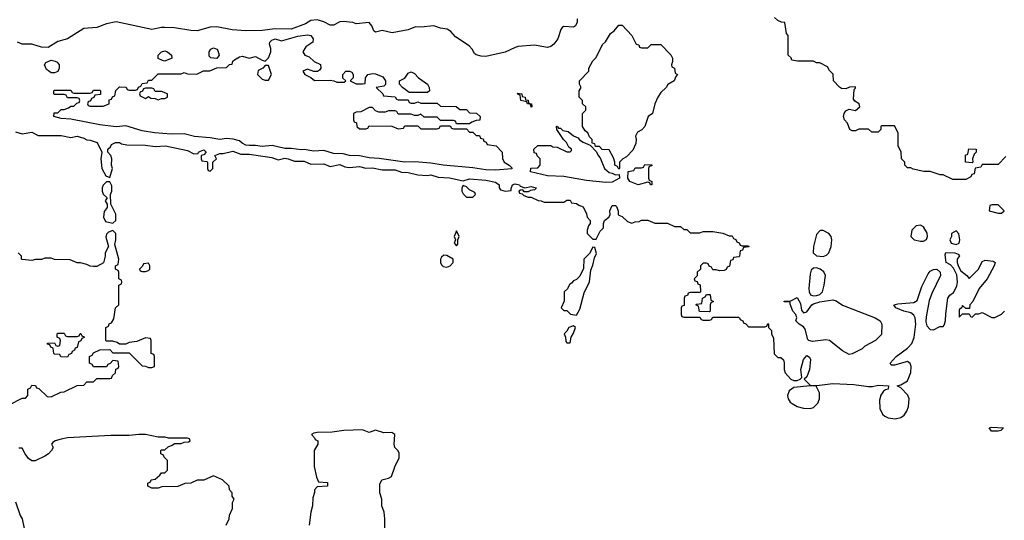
# Model space of a CAD drawing. Header units: inches. Extents: x 2348352 to 2479776, y 460422 to 613655.
# Tile 271 of 590: x 2392435 to 2398507, y 555460 to 558548. Entities that reach past the tile are written whole.
import ezdxf

# ---------------------------------------------------------------- set-up
doc = ezdxf.new("R2010")
doc.units = ezdxf.units.IN
doc.header["$MEASUREMENT"] = 0
doc.layers.add('C3595', color=7, linetype='Continuous')

msp = doc.modelspace()

# ---------------------------------------------------------------- linework, layer by layer
at = {"layer": 'C3595', "color": 4}
for points, elevation in [([(2395873.6, 558553.6), (2395873.2, 558533.2), (2395862, 558510), (2395850, 558502.8), (2395790, 558506), (2395780.9, 558499.1), (2395772.1, 558487.9), (2395753.6, 558430), (2395730, 558396.3), (2395710, 558382), (2395690, 558377.3), (2395610, 558390.7), (2395510, 558382), (2395490, 558377.3), (2395430, 558346.8), (2395310, 558321), (2395282, 558322), (2395251.1, 558331.1), (2395239.6, 558339.6), (2395225.4, 558365.4), (2395206.4, 558386.4), (2395122, 558442), (2395094.4, 558474.4), (2395072, 558490), (2395030, 558496), (2394990, 558511), (2394910, 558501), (2394876.4, 558503.6), (2394830, 558486), (2394732.1, 558467.9), (2394670, 558480.5), (2394630, 558470.8), (2394619.8, 558479.8), (2394607.3, 558510), (2394590, 558530.5), (2394510, 558522.8), (2394490, 558530.8), (2394430, 558537.3), (2394410, 558534.8), (2394370, 558514.8), (2394350, 558514.8), (2394310, 558534.8), (2394270, 558547.7), (2394230, 558542), (2394196.8, 558523.2), (2394110, 558489.1), (2394010, 558492.2), (2393930, 558481.6), (2393830, 558479.1), (2393745.5, 558485.5), (2393650, 558504.9), (2393610, 558502), (2393530, 558479.1), (2393490, 558480.5), (2393390, 558498), (2393330, 558500.5), (2393310, 558500.5), (2393250, 558488), (2393030, 558535.5), (2392970, 558522.4), (2392910, 558499.3), (2392830, 558493.4), (2392730, 558430.8), (2392670, 558414), (2392610, 558377.3), (2392570, 558378.8), (2392510, 558398), (2392450, 558398), (2392422, 558410)], 56), ([(2398516.4, 557703.6), (2398470, 557654), (2398370, 557654), (2398362, 557638), (2398327.3, 557632.7), (2398322, 557598), (2398307.3, 557592.7), (2398302, 557578), (2398270, 557562), (2398190, 557562), (2398131.1, 557591.1), (2398111.6, 557591.6), (2398050, 557611.3), (2398011.6, 557611.6), (2397945.4, 557625.4), (2397930, 557634), (2397910, 557634), (2397894, 557650), (2397894, 557670), (2397874, 557690), (2397871.6, 557731.6), (2397852, 557770), (2397852, 557850), (2397830, 557894), (2397750, 557894), (2397746, 557890), (2397746, 557870), (2397730, 557854), (2397690, 557854), (2397670, 557872), (2397610, 557872), (2397590, 557862), (2397570, 557862), (2397554, 557870), (2397541, 557910), (2397522.8, 557930), (2397516.3, 557950), (2397519.1, 557970), (2397530, 557985.2), (2397550, 557995.3), (2397590, 557988.7), (2397616, 558010), (2397611.3, 558030), (2397586, 558046), (2397578, 558058), (2397582, 558118), (2397590, 558126), (2397590, 558134), (2397552, 558132), (2397530, 558122), (2397503.6, 558123.6), (2397491.6, 558131.6), (2397454, 558170), (2397451.6, 558211.6), (2397430, 558234), (2397416.9, 558256.9), (2397370, 558282), (2397350, 558282), (2397330, 558292), (2397232.7, 558292.7), (2397198, 558298), (2397192.7, 558312.7), (2397174, 558330), (2397174, 558450), (2397163.6, 558463.6), (2397154, 558530), (2397132.7, 558532.7), (2397110, 558542), (2397090, 558562)], 56), ([(2392410, 557857.3), (2392450, 557844.7), (2392510, 557853.4), (2392550, 557833.4), (2392690, 557834), (2392750, 557820.5), (2392790, 557830.4), (2392830, 557818), (2392850, 557806), (2392870, 557804.7), (2392912, 557790), (2392942, 557730), (2392936, 557690), (2392941, 557630), (2392965.4, 557585.4), (2392990, 557574), (2393008, 557630), (2393002, 557650), (2393004, 557690), (2392998, 557710), (2392978, 557730), (2392978, 557750), (2392995.3, 557764.7), (2393002, 557778), (2393026, 557790), (2393050, 557790.6), (2393062.8, 557782.8), (2393096.3, 557776.3), (2393210, 557774.9), (2393270, 557765.5), (2393334, 557770), (2393470, 557740.7), (2393510, 557721), (2393536.4, 557723.6), (2393538, 557730), (2393550, 557738), (2393570, 557744.7), (2393584.7, 557730), (2393570, 557715.3), (2393554, 557710), (2393554, 557690), (2393558, 557678), (2393590, 557674), (2393594, 557670), (2393594, 557630), (2393598, 557618), (2393610, 557614), (2393626, 557630), (2393626, 557670), (2393648, 557690), (2393638, 557710), (2393670, 557722.8), (2393690, 557722.8), (2393750, 557736.4), (2393799.5, 557719.5), (2393850, 557719.3), (2393950, 557704.9), (2393990, 557697.1), (2394030, 557682.8), (2394070, 557693.4), (2394090, 557690.6), (2394130, 557674.4), (2394190, 557674.9), (2394230, 557656.3), (2394310, 557659.1), (2394350, 557642.8), (2394410, 557655.5), (2394440.9, 557640.9), (2394470, 557635.5), (2394530, 557641.6), (2394570, 557632.2), (2394610, 557634.9), (2394670, 557621.6), (2394750, 557621.6), (2394790, 557607.7), (2394830, 557604.9), (2394890, 557590.4), (2394950, 557587.3), (2394970, 557590.4), (2395016.7, 557576.7), (2395086.8, 557573.2), (2395170, 557554.8), (2395210, 557567.3), (2395310, 557558), (2395370, 557546), (2395391.3, 557530), (2395391.3, 557510), (2395399.6, 557499.6), (2395430, 557491), (2395466, 557494), (2395466, 557506), (2395475.3, 557530), (2395490, 557535.5), (2395518, 557530), (2395522, 557522), (2395550, 557511.3), (2395590, 557518.8), (2395604.7, 557515.3), (2395622, 557510), (2395610, 557498), (2395584.7, 557495.3), (2395570, 557486), (2395546, 557486), (2395538, 557498), (2395523.6, 557496.4), (2395514, 557490), (2395518, 557478), (2395534, 557474), (2395543.6, 557463.6), (2395570, 557454), (2395590, 557454), (2395632.7, 557432.7), (2395651.6, 557431.6), (2395670, 557422), (2395790, 557422), (2395810, 557434), (2395830, 557434), (2395838, 557418), (2395870, 557414), (2395883.6, 557403.6), (2395910, 557394), (2395931.6, 557351.6), (2395934, 557330), (2395954, 557310), (2395954, 557290), (2395943.6, 557276.4), (2395934, 557250), (2395934, 557230), (2395970, 557194), (2395990, 557194), (2396016, 557244), (2396034.8, 557265.2), (2396035.1, 557290), (2396041.2, 557310), (2396068.7, 557330), (2396076.4, 557343.6), (2396075.3, 557370), (2396090, 557402), (2396110, 557402), (2396115.3, 557395.3), (2396126, 557370), (2396126, 557346), (2396130, 557342), (2396150, 557334), (2396183.6, 557303.6), (2396210, 557294), (2396230, 557302), (2396256.4, 557303.6), (2396270, 557312), (2396310, 557312), (2396352.7, 557292.7), (2396430, 557292), (2396472.7, 557272.7), (2396510, 557272), (2396530, 557254), (2396550, 557254), (2396570, 557234), (2396630, 557234), (2396650, 557242), (2396710, 557242), (2396771.1, 557231.1), (2396810, 557214), (2396830, 557214), (2396838, 557198), (2396852.7, 557192.7), (2396858, 557178), (2396872.7, 557172.7), (2396878, 557158), (2396890, 557154), (2396930, 557154), (2396932.7, 557147.3), (2396898, 557142), (2396892.7, 557127.3), (2396878, 557122), (2396874, 557090), (2396870, 557086), (2396838, 557082), (2396832.7, 557067.3), (2396818, 557062), (2396812.7, 557027.3), (2396798, 557022), (2396792.7, 557007.3), (2396779.6, 557000.4), (2396750, 556998), (2396730, 557006), (2396710, 557006), (2396702, 557022), (2396687.3, 557027.3), (2396682, 557042), (2396670, 557046), (2396650, 557046), (2396634, 557030), (2396634, 557010), (2396614, 556990), (2396612.7, 556967.3), (2396594, 556950), (2396598, 556938), (2396612.7, 556932.7), (2396618, 556918), (2396632.7, 556912.7), (2396634, 556870), (2396630, 556866), (2396570, 556866), (2396558, 556862), (2396552.7, 556847.3), (2396538, 556842), (2396534, 556830), (2396534, 556786), (2396518, 556782), (2396514, 556770), (2396514, 556730), (2396518, 556718), (2396530, 556714), (2396630, 556714), (2396638, 556698), (2396650, 556694), (2396690, 556694), (2396702, 556698), (2396710, 556714), (2396867.3, 556712.7), (2396874, 556710), (2396878, 556698), (2396894, 556690), (2396898, 556678), (2396912.7, 556672.7), (2396930, 556654), (2397030, 556654), (2397042, 556658), (2397050, 556674), (2397054, 556670), (2397054, 556650), (2397072, 556630), (2397072, 556610), (2397083.6, 556583.6), (2397087.5, 556487.5), (2397110, 556464.7), (2397130, 556464.7), (2397144.7, 556450), (2397150.6, 556430.6), (2397150.7, 556390.7), (2397156, 556370), (2397190, 556331.3), (2397210, 556322), (2397230, 556322), (2397248.7, 556331.3), (2397258, 556342), (2397253.2, 556390), (2397270, 556451.3), (2397290, 556476), (2397306.4, 556466.4), (2397312.7, 556452.7), (2397306.8, 556390), (2397290, 556346), (2397274, 556330), (2397312.7, 556292.7), (2397351.3, 556291.3), (2397450, 556304), (2397578.5, 556298.5), (2397670, 556284.7), (2397694.6, 556285.4), (2397730, 556294.8), (2397794, 556290), (2397792, 556270), (2397774.4, 556265.6), (2397762.8, 556257.2), (2397746.8, 556233.2), (2397738, 556202), (2397739.1, 556150), (2397755.6, 556115.6), (2397770, 556102), (2397791.8, 556091.8), (2397834.5, 556085.5), (2397870, 556093.7), (2397890, 556108), (2397906.4, 556133.6), (2397917.3, 556162.7), (2397920.5, 556210), (2397912.4, 556232.4), (2397870, 556278), (2397846, 556290), (2397870, 556296), (2397910, 556321), (2397930, 556372), (2397934, 556410), (2397926.8, 556426.8), (2397910, 556439.3), (2397830, 556417.2), (2397810, 556418), (2397804, 556430), (2397841.2, 556470), (2397910, 556522.4), (2397938, 556550), (2397952.1, 556587.9), (2397961, 556670), (2397957.4, 556710), (2397950, 556726), (2397930, 556739.3), (2397888, 556750), (2397838, 556770), (2397826, 556790), (2397850, 556796), (2397950, 556802.8), (2397970, 556816), (2397998.4, 556901.6), (2398038.6, 556981.4), (2398050, 556996.3), (2398070, 557008), (2398091.3, 557010), (2398111, 556990), (2398114, 556970), (2398060, 556860), (2398043.6, 556816.4), (2398024.6, 556715.4), (2398024.2, 556684.2), (2398030, 556660.7), (2398050, 556637.1), (2398070, 556634.9), (2398110, 556654.8), (2398130, 556656), (2398137, 556663), (2398145.2, 556690), (2398146.3, 556733.7), (2398159, 556830), (2398172, 556848), (2398193.7, 556866.3), (2398215.1, 556904.9), (2398218.9, 556930), (2398213.8, 556973.8), (2398195.1, 557015.1), (2398176.6, 557036.6), (2398149.6, 557049.6), (2398143, 557097), (2398147.5, 557112.5), (2398202, 557110), (2398222, 557102), (2398231.3, 557091.3), (2398217.3, 557070), (2398217.3, 557050), (2398224.9, 557024.9), (2398239, 556999), (2398277.3, 556970), (2398290, 556951), (2398348.7, 557010), (2398370, 557056), (2398390, 557064.7), (2398438, 557058), (2398451, 557051), (2398444.7, 557030), (2398402, 556950), (2398352, 556890), (2398314, 556810), (2398294, 556790), (2398292.7, 556767.3), (2398270, 556766), (2398250, 556786), (2398246.4, 556773.6), (2398230, 556758), (2398230, 556714), (2398250, 556734), (2398290, 556734), (2398298, 556718), (2398310, 556714), (2398330, 556734), (2398350, 556734), (2398370, 556742), (2398430, 556712), (2398450, 556712), (2398490, 556732), (2398508, 556750)], 52), ([(2392370, 556172), (2392450, 556214), (2392470, 556214), (2392486, 556230), (2392486, 556270), (2392502, 556278), (2392510, 556294), (2392532.7, 556292.7), (2392538, 556278), (2392552.7, 556272.7), (2392603.6, 556223.6), (2392630, 556222), (2392688.9, 556251.1), (2392710, 556252), (2392790, 556292), (2392830, 556294), (2392850, 556314), (2392890, 556314), (2392910, 556334), (2392990, 556334), (2393002, 556338), (2393007.3, 556352.7), (2393026, 556370), (2393027.3, 556392.7), (2393042, 556398), (2393046, 556410), (2393042, 556442), (2393010, 556446), (2392992.7, 556427.3), (2392978, 556422), (2392970, 556406), (2392890, 556406), (2392882, 556422), (2392866, 556430), (2392866, 556470), (2392882, 556478), (2392890, 556494), (2392928.4, 556511.6), (2392990, 556514), (2393010, 556494), (2393110, 556494), (2393190, 556414), (2393211.6, 556411.6), (2393230, 556402), (2393250, 556402), (2393266, 556410), (2393266, 556470), (2393262, 556482), (2393246, 556490), (2393246, 556570), (2393242, 556582), (2393210, 556586), (2393156.9, 556563.1), (2393110, 556558), (2393090, 556546), (2393050, 556546), (2393036.4, 556556.4), (2393010, 556566), (2392970, 556566), (2392966, 556570), (2392966, 556650), (2392982, 556658), (2392987.3, 556672.7), (2393002, 556678), (2393016.4, 556703.6), (2393026, 556770), (2393046, 556790), (2393046, 556910), (2393062, 556918), (2393066, 556930), (2393062, 556942), (2393046, 556950), (2393046, 556990), (2393042, 557002), (2393026, 557010), (2393026, 557030), (2393042, 557038), (2393046, 557070), (2393022, 557162), (2393028, 557190), (2393028, 557230), (2393010, 557248), (2392982, 557238), (2392970, 557226), (2392966.4, 557206.4), (2392982, 557150), (2392962, 557110), (2392962, 557090), (2392951.6, 557048.4), (2392910, 557026), (2392890, 557026), (2392870, 557028), (2392850, 557038), (2392810, 557048), (2392790, 557048), (2392747.3, 557067.3), (2392650, 557068), (2392630, 557078), (2392590, 557078), (2392571.1, 557068.9), (2392531.6, 557068.4), (2392510, 557062), (2392450, 557068), (2392446, 557070), (2392446, 557090), (2392426, 557110)], 52), ([(2393708, 555430), (2393728, 555470), (2393728.9, 555491.1), (2393747.3, 555532.7), (2393748, 555570), (2393758, 555590), (2393746, 555610), (2393746, 555630), (2393728.4, 555648.4), (2393726, 555670), (2393686, 555710), (2393630, 555735.3), (2393570, 555708), (2393530, 555708), (2393491.1, 555688.9), (2393452.7, 555687.3), (2393410, 555668), (2393312.7, 555667.3), (2393290, 555658), (2393250, 555658), (2393226, 555670), (2393226, 555690), (2393242, 555698), (2393246, 555710), (2393270, 555714), (2393300.4, 555739.6), (2393310, 555754), (2393330, 555754), (2393346, 555770), (2393346, 555830), (2393326, 555850), (2393322, 555862), (2393306, 555870), (2393306, 555890), (2393310, 555894), (2393330, 555894), (2393350, 555914), (2393376.4, 555923.6), (2393390, 555934), (2393430, 555934), (2393450, 555942), (2393476.4, 555943.6), (2393486, 555950), (2393482, 555962), (2393470, 555966), (2393352.7, 555967.3), (2393332.5, 555972.5), (2393290, 555973.2), (2393210, 555989.2), (2393170, 555989.3), (2393110, 555982.9), (2392997.3, 555982.7), (2392730.7, 555969.3), (2392690, 555961.2), (2392654, 555950), (2392639.6, 555940.4), (2392632, 555930), (2392642, 555910), (2392632, 555890), (2392612, 555870), (2392590, 555855.3), (2392530, 555828), (2392510, 555828), (2392490, 555842), (2392468, 555870), (2392450, 555906), (2392430, 555906)], 52), ([(2394687.3, 555412.7), (2394688, 555470), (2394682, 555510), (2394668.7, 555550), (2394668.7, 555590), (2394655.3, 555630), (2394656.4, 555683.6), (2394669, 555711), (2394710, 555721), (2394728.9, 555731.1), (2394748, 555790), (2394774.6, 555845.4), (2394774.6, 555874.6), (2394768.9, 555888.9), (2394749.3, 555909.3), (2394744, 555930), (2394748, 555990), (2394730, 556002), (2394680.2, 556000.2), (2394630, 556015.3), (2394590, 556002), (2394550, 556018), (2394434.6, 556014.6), (2394363.1, 556003.1), (2394270, 556002), (2394250, 555998), (2394234, 555990), (2394254, 555970), (2394258, 555958), (2394274, 555950), (2394274, 555930), (2394252, 555890), (2394251.6, 555791.6), (2394265.4, 555725.4), (2394278, 555698), (2394332.7, 555692.7), (2394334, 555670), (2394270, 555666), (2394252.7, 555647.3), (2394252.7, 555632.7), (2394242, 555598), (2394241, 555550), (2394231, 555510), (2394221, 555430)], 52), ([(2392410, 555574), (2392438, 555490), (2392451.3, 555470), (2392462, 555410)], 52)]:
    msp.add_lwpolyline(points, dxfattribs=dict(at, elevation=elevation))
for points, elevation in [([(2396270, 558374), (2396310, 558374), (2396330, 558394), (2396390, 558394), (2396451.6, 558331.6), (2396462, 558310), (2396462, 558290), (2396454, 558270), (2396458, 558258), (2396474, 558250), (2396478, 558218), (2396492, 558210), (2396482, 558198), (2396472, 558170), (2396431.6, 558148.4), (2396422, 558130), (2396390, 558098), (2396371.3, 558070), (2396351.3, 558030), (2396338, 557970), (2396311.3, 557950), (2396290.9, 557889.1), (2396271.1, 557868.9), (2396245.4, 557854.6), (2396232, 557830), (2396238, 557810), (2396235.3, 557784.7), (2396217.3, 557742.7), (2396176.9, 557703.1), (2396154, 557690), (2396134, 557670), (2396134, 557630), (2396130, 557626), (2396122, 557642), (2396106, 557650), (2396106, 557670), (2396096.4, 557696.4), (2396070, 557746), (2396028, 557748), (2396010, 557766), (2395986, 557766), (2395982, 557782), (2395966, 557786), (2395966, 557810), (2395950, 557826), (2395938, 557850), (2395923.1, 557863.1), (2395906, 557890), (2395906, 557970), (2395926, 557990), (2395926, 558010), (2395906, 558030), (2395906, 558050), (2395886, 558070), (2395886, 558110), (2395898, 558130), (2395888, 558150), (2395888.4, 558171.6), (2395946, 558230), (2395946, 558250), (2395970, 558294), (2395990, 558314), (2396030, 558394), (2396048.4, 558411.6), (2396078, 558462), (2396100.4, 558479.6), (2396130, 558514), (2396150, 558514), (2396211.1, 558451.1), (2396238, 558398), (2396252.7, 558392.7), (2396258, 558378)], 52), ([(2394250, 558228), (2394210, 558242), (2394182, 558230), (2394194, 558210), (2394231.6, 558191.6), (2394252.7, 558172.7), (2394350, 558174), (2394371.6, 558171.6), (2394390, 558162), (2394436.4, 558163.6), (2394446, 558170), (2394428, 558188), (2394428, 558210), (2394446, 558230), (2394469.1, 558230.9), (2394483.6, 558223.6), (2394492, 558210), (2394491.6, 558188.4), (2394474, 558170), (2394510, 558152), (2394550, 558152), (2394566, 558154), (2394568, 558190), (2394582, 558210), (2394610, 558216.3), (2394630, 558213.4), (2394674.9, 558194.9), (2394691.3, 558170), (2394691, 558149), (2394681, 558139), (2394634, 558130), (2394674, 558090), (2394678, 558078), (2394750, 558072), (2394758, 558058), (2394770, 558054), (2394830, 558054), (2394838, 558038), (2394850, 558034), (2394870, 558034), (2394890, 558042), (2394910, 558034), (2395010, 558034), (2395030, 558014), (2395127.3, 558012.7), (2395150, 557994), (2395190, 557994), (2395210, 557974), (2395251.6, 557971.6), (2395274, 557950), (2395272.7, 557927.3), (2395250, 557926), (2395223.6, 557916.4), (2395210, 557906), (2395130, 557906), (2395122, 557922), (2395110, 557926), (2395030, 557926), (2395010, 557946), (2394930, 557946), (2394910, 557966), (2394890, 557958), (2394870, 557958), (2394850, 557966), (2394770, 557966), (2394762, 557982), (2394750, 557986), (2394710, 557986), (2394690, 557978), (2394650, 557978), (2394630, 557986), (2394610, 558006), (2394590, 558006), (2394539.6, 557980.4), (2394510, 557978), (2394494, 557970), (2394494, 557930), (2394498, 557918), (2394512.7, 557912.7), (2394514, 557890), (2394530, 557874), (2394570, 557874), (2394582, 557878), (2394590, 557894), (2394730, 557892), (2394770, 557874), (2394802, 557878), (2394810, 557894), (2394890, 557894), (2394910, 557874), (2395010, 557874), (2395022, 557878), (2395030, 557894), (2395090, 557894), (2395098, 557878), (2395110, 557874), (2395190, 557874), (2395210, 557854), (2395230, 557854), (2395250, 557834), (2395270, 557834), (2395278, 557818), (2395292.7, 557812.7), (2395298, 557798), (2395312.7, 557792.7), (2395318, 557778), (2395374, 557770), (2395411.6, 557731.6), (2395412.7, 557692.7), (2395422, 557670), (2395454, 557650), (2395472, 557632), (2395470, 557628), (2395370, 557619.5), (2395310, 557621.6), (2395230, 557635.1), (2395046, 557650), (2394970, 557662.9), (2394872.3, 557672.3), (2394809.6, 557669.6), (2394651.9, 557691.9), (2394590, 557696.2), (2394530, 557707.6), (2394470, 557709.6), (2394430, 557720.7), (2394370, 557722.9), (2394310, 557740.9), (2394250, 557737), (2394190, 557747.6), (2394170, 557745.6), (2394110, 557754.5), (2394070, 557754.5), (2393992.3, 557772.3), (2393930, 557765.1), (2393890, 557771.6), (2393850, 557771.6), (2393830, 557775.1), (2393806.2, 557786.2), (2393790, 557800.9), (2393752, 557812), (2393710, 557814.5), (2393670, 557809.7), (2393610, 557819.5), (2393512.7, 557827.3), (2393450, 557844.2), (2393370, 557842.9), (2393266, 557850), (2393190, 557863), (2393090, 557894), (2393030, 557887), (2392930, 557899.3), (2392750, 557935.3), (2392690, 557938), (2392646, 557950), (2392647.3, 557972.7), (2392670, 557974), (2392690, 557994), (2392710, 557994), (2392736.4, 558003.6), (2392750, 558014), (2392770, 558014), (2392787.3, 558032.7), (2392802, 558038), (2392806, 558050), (2392802, 558062), (2392790, 558066), (2392730, 558066), (2392722, 558082), (2392710, 558086), (2392650, 558086), (2392646, 558090), (2392646, 558110), (2392650, 558114), (2392750, 558114), (2392758, 558098), (2392770, 558094), (2392870, 558094), (2392882, 558098), (2392890, 558114), (2392930, 558114), (2392934, 558110), (2392932.7, 558087.3), (2392898, 558082), (2392892.7, 558067.3), (2392878, 558062), (2392872.7, 558047.3), (2392858, 558042), (2392854, 558030), (2392858, 558018), (2392870, 558014), (2392950, 558014), (2392986, 558030), (2392987.3, 558052.7), (2393002, 558058), (2393007.3, 558072.7), (2393022, 558078), (2393028.4, 558111.6), (2393050, 558134), (2393091.6, 558131.6), (2393098, 558118), (2393110, 558114), (2393150, 558114), (2393162, 558118), (2393167.3, 558132.7), (2393182, 558138), (2393190, 558154), (2393222, 558158), (2393230, 558174), (2393250, 558174), (2393290, 558214), (2393430, 558214), (2393450, 558222), (2393470, 558214), (2393527.3, 558212.7), (2393568.4, 558231.6), (2393607.3, 558232.7), (2393650, 558252), (2393710, 558254), (2393728.4, 558271.6), (2393746, 558274), (2393748.7, 558291.3), (2393760.2, 558299.8), (2393790, 558318.8), (2393810, 558322.8), (2393850, 558311), (2393890, 558321), (2393930, 558298), (2393950, 558292), (2393970, 558312), (2393984, 558350), (2393984, 558370), (2393976.5, 558396.5), (2393978, 558410), (2393990, 558422), (2394010, 558430.3), (2394050, 558417.3), (2394150, 558447.3), (2394210, 558455.5), (2394231, 558450), (2394244.7, 558430), (2394242, 558410), (2394199.6, 558380.4), (2394182, 558350), (2394194, 558330), (2394219.8, 558319.8), (2394252, 558290), (2394290.7, 558270.7), (2394292, 558250), (2394283.6, 558236.4), (2394271.1, 558228.9)], 52), ([(2393330, 558292.7), (2393315.5, 558295.5), (2393289, 558309), (2393289.2, 558330), (2393309, 558350), (2393330, 558356.4), (2393346, 558350), (2393372, 558330), (2393374, 558310), (2393370, 558308)], 52), ([(2393650, 558308.7), (2393613.6, 558313.6), (2393603.7, 558323.7), (2393602.7, 558350), (2393612.9, 558367.1), (2393630, 558373.4), (2393650, 558366), (2393658, 558358), (2393666, 558330)], 52), ([(2392630, 558221.2), (2392611.8, 558231.8), (2392601.2, 558241.2), (2392588, 558270), (2392595.5, 558284.5), (2392630, 558298), (2392653.1, 558293.1), (2392665.3, 558285.3), (2392678, 558270), (2392679.1, 558250), (2392670, 558228.7), (2392650, 558221.2)], 52), ([(2393970, 558266), (2393950, 558266), (2393934, 558250), (2393905.4, 558234.6), (2393902, 558210), (2393930, 558182), (2393950, 558174), (2393970, 558174), (2393988, 558210)], 52), ([(2394838, 558098), (2394795.3, 558130), (2394778, 558150), (2394778, 558170), (2394810, 558186.8), (2394830, 558218), (2394850, 558226), (2394870, 558216), (2394894.8, 558190), (2394951, 558150), (2394961, 558130), (2394962, 558110), (2394950, 558098)], 52), ([(2393250, 558126), (2393210, 558126), (2393198, 558122), (2393192.7, 558107.3), (2393178, 558102), (2393174, 558090), (2393178, 558078), (2393210, 558062), (2393230, 558074), (2393243.6, 558063.6), (2393270, 558062), (2393290, 558054), (2393310, 558062), (2393330, 558062), (2393346, 558070), (2393346, 558090), (2393310, 558106), (2393270, 558106), (2393262, 558122)], 52), ([(2395590, 558008.7), (2395586, 558026), (2395566, 558030), (2395562, 558042), (2395526, 558050), (2395522, 558082), (2395510, 558086), (2395506, 558094), (2395530.9, 558090.9), (2395534, 558074), (2395552, 558070), (2395554, 558054), (2395570, 558052), (2395572.7, 558032.7), (2395592, 558030), (2395594, 558010)], 52), ([(2395758, 557878), (2395770, 557878), (2395785.4, 557865.4), (2395818, 557858), (2395850, 557832), (2395878.8, 557818.8), (2395887.1, 557807.1), (2395910, 557792), (2395954, 557774), (2395992.7, 557732.7), (2396002, 557710), (2396016, 557696), (2396042, 557630), (2396070, 557604.7), (2396090, 557602), (2396110, 557592), (2396132.7, 557592.7), (2396134, 557570), (2396090, 557545.1), (2396050, 557544.2), (2395930, 557556.2), (2395790, 557580.9), (2395690, 557585.1), (2395586, 557610), (2395588.4, 557631.6), (2395630, 557634), (2395646, 557650), (2395646, 557690), (2395627.3, 557707.3), (2395622, 557722), (2395607.3, 557727.3), (2395606, 557750), (2395630, 557772), (2395710, 557772), (2395723.6, 557763.6), (2395750, 557762), (2395810, 557734), (2395830, 557734), (2395838, 557742), (2395838, 557750), (2395822, 557762), (2395808, 557790), (2395789, 557809), (2395748, 557870), (2395746, 557890), (2395750, 557892)], 52), ([(2398310, 557666), (2398268.4, 557668.4), (2398268, 557712), (2398282, 557718), (2398288, 557752), (2398334, 557750), (2398334, 557730), (2398322, 557718), (2398312, 557690), (2398314, 557670)], 56), ([(2396330, 557529.4), (2396326, 557530), (2396322, 557542), (2396310, 557546), (2396250, 557529.6), (2396198, 557550), (2396186, 557570), (2396187.3, 557612.7), (2396222, 557618), (2396230, 557634), (2396270, 557634), (2396282, 557638), (2396290, 557654), (2396332.7, 557652.7), (2396332.7, 557647.3), (2396318, 557642), (2396314, 557630), (2396314, 557570), (2396318, 557558), (2396334, 557550), (2396334, 557530)], 52), ([(2392990, 557548), (2392970, 557548), (2392950, 557528), (2392942.8, 557510), (2392942.8, 557490), (2392950, 557472), (2392974, 557450), (2392962, 557430), (2392974, 557410), (2392974, 557390), (2392955.3, 557364.7), (2392951, 557330), (2392964, 557304), (2393010, 557292), (2393028, 557310), (2393028.4, 557348.4), (2392998, 557410), (2392995.3, 557470), (2393004, 557490), (2393004, 557524)], 52), ([(2395170, 557526), (2395162, 557510), (2395162, 557490), (2395170, 557474), (2395190, 557454), (2395230, 557454), (2395246, 557470), (2395242, 557482), (2395210, 557498), (2395190, 557518)], 52), ([(2398470, 557406), (2398430, 557406), (2398418, 557402), (2398414, 557370), (2398470, 557354), (2398490, 557354), (2398506, 557370)], 56), ([(2397990, 557280.5), (2397963.9, 557276.1), (2397938, 557250), (2397930.5, 557210), (2397950.7, 557190), (2397990, 557181.5), (2398010, 557182.9), (2398027.4, 557192.6), (2398033.3, 557210), (2398031.7, 557231.7), (2398009.7, 557269.7)], 56), ([(2395130, 557246), (2395114, 557210), (2395122, 557190), (2395114, 557170), (2395130, 557154), (2395136.4, 557163.6), (2395138, 557190), (2395146, 557210)], 52), ([(2397390, 557247.3), (2397373, 557247), (2397370, 557246.6), (2397350, 557224), (2397330.4, 557150), (2397327.6, 557110), (2397350, 557092.2), (2397390, 557087.9), (2397410, 557095.8), (2397425.6, 557110), (2397440.5, 557150), (2397444.2, 557190), (2397439.6, 557210), (2397426, 557230)], 56), ([(2398210, 557246), (2398182, 557230), (2398182, 557210), (2398171, 557190), (2398178.8, 557170), (2398210, 557161.3), (2398229.2, 557170), (2398232.3, 557190), (2398228, 557228)], 56), ([(2395970, 557146), (2395950, 557106), (2395914, 557070), (2395912.7, 557012.7), (2395890, 556966), (2395870, 556946), (2395850, 556938), (2395838, 556922), (2395825.4, 556914.6), (2395812.7, 556887.3), (2395794, 556870), (2395792.7, 556812.7), (2395774, 556770), (2395790, 556754), (2395810, 556754), (2395832, 556732), (2395870, 556726), (2395890, 556762), (2395917, 556863), (2395950, 556932), (2395957.5, 557002.5), (2395970, 557034), (2395980.2, 557079.8), (2395993.2, 557106.8), (2395982, 557142)], 52), ([(2395050, 557095.3), (2395036.9, 557083.1), (2395031.3, 557070), (2395031, 557050), (2395036, 557036), (2395046, 557026), (2395070, 557021), (2395089.3, 557030.7), (2395108.7, 557050), (2395108.7, 557070), (2395070, 557094)], 52), ([(2393230, 557046), (2393198, 557042), (2393192.7, 557027.3), (2393174, 557010), (2393178, 556998), (2393190, 556994), (2393210, 556994), (2393230, 557002), (2393238, 557010), (2393238, 557030)], 52), ([(2397350, 557018), (2397330, 557016.4), (2397316.7, 557003.3), (2397310, 556978), (2397302.7, 556890), (2397304, 556870), (2397311.8, 556851.8), (2397330, 556844.7), (2397350, 556846.2), (2397370, 556852.4), (2397386, 556870), (2397397.3, 556910), (2397404, 556970), (2397393.4, 556993.4), (2397371.8, 557010)], 56), ([(2396690, 556746), (2396627.3, 556747.3), (2396622, 556782), (2396606, 556790), (2396610, 556794), (2396642, 556798), (2396646, 556830), (2396662, 556838), (2396670, 556854), (2396692.7, 556852.7), (2396698, 556818), (2396714, 556810), (2396698, 556802), (2396694, 556790), (2396694, 556750)], 52), ([(2397270, 556741), (2397290, 556746.8), (2397319.5, 556790), (2397330, 556796.5), (2397370, 556808.8), (2397450, 556820.5), (2397470, 556814), (2397510, 556787.7), (2397712, 556710), (2397742, 556690), (2397752, 556670), (2397750, 556606), (2397714, 556570), (2397646.4, 556533.6), (2397630, 556518), (2397570, 556488), (2397550, 556484), (2397510, 556505.2), (2397430, 556569.4), (2397406.6, 556573.4), (2397323.7, 556563.7), (2397302, 556570), (2397296.5, 556576.5), (2397280.1, 556640.1), (2397270, 556653.2), (2397242, 556670), (2397222, 556690), (2397228.7, 556710), (2397222, 556730), (2397202.7, 556750), (2397186, 556794), (2397186, 556806), (2397150, 556808), (2397150, 556812), (2397190, 556814), (2397230, 556834), (2397250, 556798), (2397257.3, 556757.3)], 52), ([(2395850, 556659), (2395822, 556650), (2395810, 556626), (2395794, 556610), (2395802, 556590), (2395803.6, 556563.6), (2395810, 556554), (2395830, 556554), (2395835.3, 556590), (2395850, 556614), (2395862, 556650)], 52), ([(2392730, 556594), (2392790, 556594), (2392802, 556598), (2392807.3, 556612.7), (2392812.7, 556612.7), (2392818, 556598), (2392832.7, 556592.7), (2392832.7, 556587.3), (2392818, 556582), (2392812, 556568), (2392798, 556562), (2392790, 556526), (2392778, 556522), (2392774, 556510), (2392758, 556502), (2392754, 556490), (2392738, 556482), (2392730, 556466), (2392688.4, 556468.4), (2392682, 556482), (2392650, 556486), (2392646, 556490), (2392642, 556522), (2392627.3, 556527.3), (2392622, 556542), (2392607.3, 556547.3), (2392607.3, 556552.7), (2392650, 556554), (2392658, 556538), (2392670, 556534), (2392682, 556538), (2392686, 556570), (2392682, 556582), (2392666, 556590), (2392666, 556610), (2392670, 556614), (2392710, 556614), (2392718, 556598)], 52), ([(2397310, 556289), (2397210, 556279), (2397180.7, 556259.3), (2397170.7, 556230), (2397174, 556210), (2397186.8, 556190), (2397199.9, 556179.9), (2397230, 556163), (2397270, 556152.2), (2397310, 556150.4), (2397330, 556156.3), (2397356.9, 556183.1), (2397367, 556210), (2397366.8, 556246.8), (2397348, 556288)], 52), ([(2398470, 556009.6), (2398429, 556010), (2398414, 556030), (2398430, 556035.8), (2398502, 556030), (2398485.4, 556014.6)], 48)]:
    msp.add_lwpolyline(points, close=True, dxfattribs=dict(at, elevation=elevation))

doc.saveas('drawing.dxf')
